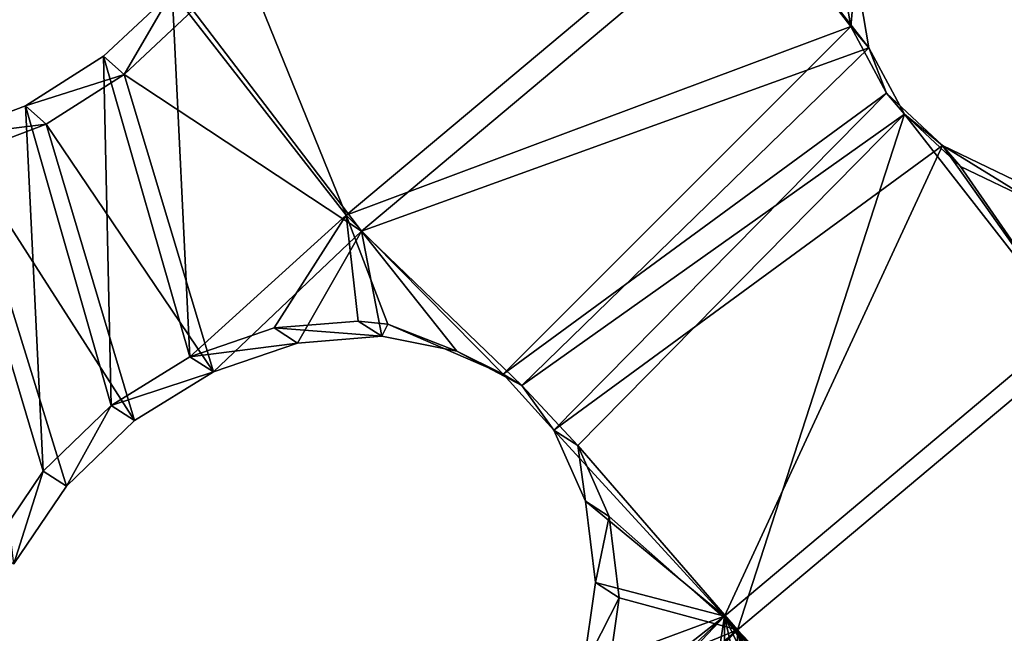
# Model space of a CAD drawing. Header units: millimetres. Extents: x 0 to 2133, y 0 to 2087.
# Tile 763 of 876: x 1930 to 1949, y 191 to 203. Entities that reach past the tile are written whole.
import ezdxf

# ---------------------------------------------------------------- set-up
doc = ezdxf.new("R2010")
doc.units = ezdxf.units.MM
doc.header["$LTSCALE"] = 25.4
doc.layers.get('0').update_dxf_attribs({"true_color": 0xff5454})

# ---------------------------------------------------------------- blocks, each defined once
blk = doc.blocks.new('COSMO-S-3382-4917.STL#2')
at = {"color": 250, "true_color": 0x282828}
mesh = blk.add_polyface(dxfattribs=at)
corners = [(1709.841, 208.672, 1539.288), (1710.486, 206.25, 1539.288), (1709.88, 193.269, 1539.288), (1711.624, 223.971, 1539.288), (1713.18, 228.005, 1539.288), (1715.203, 238.952, 1539.288), (1719.512, 248.991, 1539.288), (1720.53, 253.404, 1539.288), (1729.3, 268.606, 1539.288), (1727.528, 267.125, 1539.288), (1736.1, 279.922, 1539.288), (1742.261, 286.284, 1539.288), (1746.125, 291.615, 1539.288), (1758.024, 301.517, 1539.288), (1757.464, 302.04, 1539.288), (1769.955, 311.052, 1539.288), (1776.134, 313.868, 1539.288), (1783.424, 318.522, 1539.288), (1796.071, 322.98, 1539.288), (1797.683, 324.347, 1539.288), (1817.262, 328.591, 1539.288), (1812.531, 328.445, 1539.288), (1827.758, 330.758, 1539.288), (1839.095, 330.541, 1539.288), (1843.153, 331.254, 1539.288), (1860.945, 328.773, 1539.288), (1858.498, 329.925, 1539.288), (1873.578, 326.791, 1539.288), (1882.181, 323.337, 1539.288), (1888.182, 321.895, 1539.288), (1902.193, 314.391, 1539.288), (1902.104, 315.307, 1539.288), (1915.15, 307.118, 1539.288), (1920.405, 302.191, 1539.288), (1927.135, 297.443, 1539.288), (1936.294, 287.09, 1539.288), (1937.892, 286.419, 1539.288), (1949.402, 269.52, 1539.288), (1947.269, 274.2, 1539.288), (1955.136, 260.958, 1539.288), (1959.352, 249.987, 1539.288), (1961.381, 246.878, 1539.288), (1965.858, 229.054, 1539.288), (1965.917, 232.159, 1539.288), (1968.732, 207.323, 1539.288), (1968.68, 217.006, 1539.288), (1969.632, 201.633, 1539.288), (1968.758, 186.255, 1539.288), (1711.741, 177.98, 1539.288), (1711.508, 184.353, 1539.288), (1716.215, 162.944, 1539.288), (1715.397, 163.017, 1539.288), (1720.797, 148.592, 1539.288), (1724.472, 142.638, 1539.288), (1727.865, 134.907, 1539.288), (1736.043, 124.02, 1539.288), (1736.502, 122.154, 1539.288), (1750.594, 107.625, 1539.288), (1746.587, 110.512, 1539.288), (1757.978, 100.145, 1539.288), (1767.706, 93.925, 1539.288), (1767.283, 93.294, 1539.288), (1770.516, 91.197, 1539.288), (1786.887, 83.314, 1539.288), (1784.023, 83.796, 1539.288), (1798.311, 78.043, 1539.288), (1807.586, 76.097, 1539.288), (1813.179, 74.021, 1539.288), (1829.206, 72.482, 1539.288), (1828.419, 71.786, 1539.288), (1843.816, 71.369, 1539.288), (1851.127, 72.573, 1539.288), (1859.154, 72.776, 1539.288), (1872.717, 76.367, 1539.288), (1874.218, 75.987, 1539.288), (1893.355, 83.756, 1539.288), (1888.797, 80.957, 1539.288), (1902.685, 87.616, 1539.288), (1912.448, 94.526, 1539.288), (1915.688, 95.872, 1539.288), (1929.445, 108.368, 1539.288), (1927.624, 105.607, 1539.288), (1938.325, 116.686, 1539.288), (1943.859, 124.883, 1539.288), (1947.64, 128.953, 1539.288), (1955.275, 143.597, 1539.288), (1955.438, 142.235, 1539.288), (1963.364, 163.97, 1539.288), (1961.612, 156.346, 1539.288), (1966.073, 171.089, 1539.288), (1967.893, 185.418, 1539.288)]
mesh.append_faces([[corners[k] for k in face] for face in [(0, 1, 2), (1, 3, 4), (4, 5, 6), (6, 7, 8), (8, 10, 11), (11, 12, 13), (13, 15, 16), (16, 17, 18), (18, 19, 20), (20, 22, 23), (23, 24, 25), (25, 27, 28), (28, 29, 30), (30, 32, 33), (33, 34, 35), (35, 36, 37), (37, 39, 40), (40, 41, 42), (42, 43, 44), (48, 50, 51), (51, 50, 52), (52, 53, 54), (54, 55, 56), (56, 57, 58), (58, 57, 59), (59, 60, 61), (61, 60, 62), (62, 63, 64), (64, 63, 65), (65, 66, 67), (67, 68, 69), (69, 68, 70), (70, 71, 72), (72, 73, 74), (74, 75, 76), (76, 75, 77), (77, 78, 79), (79, 80, 81), (81, 80, 82), (82, 83, 84), (84, 85, 86), (86, 87, 88), (88, 87, 89), (89, 90, 47)]], dxfattribs={"vtx0": -1, "vtx1": -1, "color": 250})
mesh.append_faces([[corners[k] for k in face] for face in [(1, 0, 3), (4, 3, 5), (6, 5, 7), (8, 7, 9), (8, 9, 10), (11, 10, 12), (13, 12, 14), (13, 14, 15), (16, 15, 17), (18, 17, 19), (20, 19, 21), (20, 21, 22), (23, 22, 24), (25, 24, 26), (25, 26, 27), (28, 27, 29), (30, 29, 31), (30, 31, 32), (33, 32, 34), (35, 34, 36), (37, 36, 38), (37, 38, 39), (40, 39, 41), (42, 41, 43), (44, 43, 45), (44, 45, 46), (44, 46, 47), (1, 48, 2), (48, 1, 49), (48, 49, 50), (52, 50, 53), (54, 53, 55), (56, 55, 57), (59, 57, 60), (62, 60, 63), (65, 63, 66), (67, 66, 68), (70, 68, 71), (72, 71, 73), (74, 73, 75), (77, 75, 78), (79, 78, 80), (82, 80, 83), (84, 83, 85), (86, 85, 87), (89, 87, 90), (47, 90, 44)]], dxfattribs={"vtx0": -1, "vtx2": -1, "color": 250})
mesh = blk.add_polyface(dxfattribs=at)
corners = [(1735.545, 182.32, 1669.288), (1734.489, 198.294, 1669.288), (1734.03, 194.764, 1669.288), (1736.958, 178.45, 1669.288), (1738.52, 170.143, 1669.288), (1743.139, 159.432, 1669.288), (1742.915, 158.403, 1669.288), (1748.668, 147.265, 1669.288), (1752.806, 141.927, 1669.288), (1755.697, 136.885, 1669.288), (1765.612, 126.568, 1669.288), (1763.905, 127.41, 1669.288), (1773.176, 118.973, 1669.288), (1781.093, 113.91, 1669.288), (1780.749, 113.397, 1669.288), (1783.38, 111.69, 1669.288), (1798.69, 104.411, 1669.288), (1794.373, 105.666, 1669.288), (1806.002, 100.985, 1669.288), (1817.766, 98.414, 1669.288), (1818.103, 97.711, 1669.288), (1837.633, 96.135, 1669.288), (1830.506, 95.892, 1669.288), (1843.037, 95.552, 1669.288), (1857.572, 97.657, 1669.288), (1855.52, 96.697, 1669.288), (1867.781, 99.311, 1669.288), (1876.863, 102.925, 1669.288), (1879.646, 103.356, 1669.288), (1894.808, 111.749, 1669.288), (1890.949, 108.776, 1669.288), (1901.532, 115.495, 1669.288), (1910.759, 123.809, 1669.288), (1911.247, 123.418, 1669.288), (1924.139, 138.671, 1669.288), (1919.955, 132.435, 1669.288), (1927.537, 142.418, 1669.288), (1934.465, 155.795, 1669.288), (1933.884, 153.229, 1669.288), (1938.908, 164.713, 1669.288), (1941.363, 174.565, 1669.288), (1942.539, 176.712, 1669.288), (1944.585, 194.301, 1669.288), (1944.725, 189.056, 1669.288), (1944.661, 214.083, 1669.288), (1945.436, 201.571, 1669.288), (1735.449, 219.752, 1669.288), (1733.998, 207.3, 1669.288), (1735.82, 218.247, 1669.288), (1738.363, 231.944, 1669.288), (1740.903, 237.587, 1669.288), (1742.698, 243.706, 1669.288), (1749.554, 255.616, 1669.288), (1748.393, 254.874, 1669.288), (1755.37, 265.289, 1669.288), (1761.461, 271.682, 1669.288), (1763.529, 274.805, 1669.288), (1776.193, 285.204, 1669.288), (1772.757, 283.29, 1669.288), (1782.924, 290.624, 1669.288), (1793.219, 295.693, 1669.288), (1793.886, 296.705, 1669.288), (1811.921, 302.771, 1669.288), (1805.491, 301.445, 1669.288), (1817.575, 304.781, 1669.288), (1831.625, 306.182, 1669.288), (1829.968, 306.663, 1669.288), (1842.498, 307.066, 1669.288), (1851.619, 305.802, 1669.288), (1854.987, 305.985, 1669.288), (1871.179, 301.645, 1669.288), (1867.26, 303.434, 1669.288), (1879.146, 299.45, 1669.288), (1889.599, 293.861, 1669.288), (1890.477, 294.088, 1669.288), (1906.213, 282.732, 1669.288), (1901.094, 287.423, 1669.288), (1910.849, 279.549, 1669.288), (1920.421, 268.66, 1669.288), (1919.603, 270.577, 1669.288), (1927.235, 260.632, 1669.288), (1931.708, 252.154, 1669.288), (1933.638, 249.854, 1669.288), (1939.668, 233.809, 1669.288), (1938.72, 238.395, 1669.288), (1942.412, 226.415, 1669.288), (1944.013, 214.29, 1669.288)]
mesh.append_faces([[corners[k] for k in face] for face in [(44, 43, 45), (2, 46, 47)]], dxfattribs={"vtx0": -1, "color": 250})
mesh.append_faces([[corners[k] for k in face] for face in [(0, 1, 2), (1, 0, 3), (3, 4, 5), (5, 7, 8), (8, 9, 10), (10, 12, 13), (13, 15, 16), (16, 18, 19), (19, 20, 21), (21, 23, 24), (24, 26, 27), (27, 28, 29), (29, 31, 32), (32, 33, 34), (34, 36, 37), (37, 39, 40), (40, 41, 42), (46, 48, 49), (49, 50, 51), (51, 52, 53), (53, 52, 54), (54, 55, 56), (56, 57, 58), (58, 57, 59), (59, 60, 61), (61, 62, 63), (63, 62, 64), (64, 65, 66), (66, 65, 67), (67, 68, 69), (69, 70, 71), (71, 70, 72), (72, 73, 74), (74, 75, 76), (76, 75, 77), (77, 78, 79), (79, 78, 80), (80, 81, 82), (82, 83, 84), (84, 83, 85), (85, 86, 44)]], dxfattribs={"vtx0": -1, "vtx1": -1, "color": 250})
mesh.append_faces([[corners[k] for k in face] for face in [(42, 43, 44), (46, 2, 1)]], dxfattribs={"vtx0": -1, "vtx1": -1, "vtx2": -1, "color": 250})
mesh.append_faces([[corners[k] for k in face] for face in [(3, 0, 4), (5, 4, 6), (5, 6, 7), (8, 7, 9), (10, 9, 11), (10, 11, 12), (13, 12, 14), (13, 14, 15), (16, 15, 17), (16, 17, 18), (19, 18, 20), (21, 20, 22), (21, 22, 23), (24, 23, 25), (24, 25, 26), (27, 26, 28), (29, 28, 30), (29, 30, 31), (32, 31, 33), (34, 33, 35), (34, 35, 36), (37, 36, 38), (37, 38, 39), (40, 39, 41), (42, 41, 43), (46, 1, 48), (49, 48, 50), (51, 50, 52), (54, 52, 55), (56, 55, 57), (59, 57, 60), (61, 60, 62), (64, 62, 65), (67, 65, 68), (69, 68, 70), (72, 70, 73), (74, 73, 75), (77, 75, 78), (80, 78, 81), (82, 81, 83), (85, 83, 86), (44, 86, 42)]], dxfattribs={"vtx0": -1, "vtx2": -1, "color": 250})
mesh = blk.add_polyface(dxfattribs=at)
corners = [(1734.165, 205.552, 1666.919), (1735.133, 201.301, 1666.919), (1734.849, 188.578, 1666.919), (1736.212, 222.415, 1666.919), (1735.839, 213.433, 1666.919), (1737.949, 225.401, 1666.919), (1740.938, 238.731, 1666.919), (1741.435, 237.042, 1666.919), (1748.221, 254.078, 1666.919), (1746.248, 248.201, 1666.919), (1752.324, 258.725, 1666.919), (1757.87, 268.058, 1666.919), (1759.581, 268.472, 1666.919), (1769.638, 280.309, 1666.919), (1767.92, 277.312, 1666.919), (1777.229, 285.123, 1666.919), (1783.218, 290.514, 1666.919), (1787.382, 291.801, 1666.919), (1798.259, 298.408, 1666.919), (1798.242, 297.255, 1666.919), (1809.661, 301.411, 1666.919), (1814.372, 303.787, 1666.919), (1821.486, 304.213, 1666.919), (1831.139, 306.512, 1666.919), (1833.556, 305.624, 1666.919), (1839.632, 306.854, 1666.919), (1839.632, 305.801, 1666.919), (1848.125, 306.512, 1666.919), (1845.708, 305.624, 1666.919), (1857.778, 304.213, 1666.919), (1864.892, 303.787, 1666.919), (1869.603, 301.411, 1666.919), (1881.005, 298.408, 1666.919), (1881.022, 297.255, 1666.919), (1896.046, 290.514, 1666.919), (1891.882, 291.801, 1666.919), (1902.035, 285.123, 1666.919), (1909.627, 280.309, 1666.919), (1911.344, 277.312, 1666.919), (1921.394, 268.058, 1666.919), (1919.683, 268.472, 1666.919), (1926.94, 258.725, 1666.919), (1931.043, 254.078, 1666.919), (1933.016, 248.201, 1666.919), (1938.326, 238.731, 1666.919), (1937.829, 237.042, 1666.919), (1941.315, 225.401, 1666.919), (1943.052, 222.415, 1666.919), (1943.425, 213.433, 1666.919), (1945.099, 205.552, 1666.919), (1944.131, 201.301, 1666.919), (1944.415, 188.578, 1666.919), (1735.839, 189.17, 1666.919), (1738.247, 171.935, 1666.919), (1737.949, 177.202, 1666.919), (1741.435, 165.561, 1666.919), (1744.27, 156.052, 1666.919), (1746.248, 154.402, 1666.919), (1752.764, 141.341, 1666.919), (1752.324, 143.878, 1666.919), (1759.581, 134.131, 1666.919), (1763.507, 128.182, 1666.919), (1767.92, 125.291, 1666.919), (1776.222, 116.918, 1666.919), (1777.229, 117.48, 1666.919), (1790.579, 107.839, 1666.919), (1787.382, 110.802, 1666.919), (1798.242, 105.348, 1666.919), (1806.207, 101.181, 1666.919), (1809.661, 101.192, 1666.919), (1822.7, 97.115, 1666.919), (1821.486, 98.39, 1666.919), (1833.556, 96.979, 1666.919), (1839.632, 95.749, 1666.919), (1845.708, 96.979, 1666.919), (1856.564, 97.115, 1666.919), (1857.778, 98.39, 1666.919), (1873.057, 101.181, 1666.919), (1869.603, 101.192, 1666.919), (1881.022, 105.348, 1666.919), (1888.685, 107.839, 1666.919), (1891.882, 110.802, 1666.919), (1903.042, 116.918, 1666.919), (1902.035, 117.48, 1666.919), (1911.344, 125.291, 1666.919), (1915.757, 128.182, 1666.919), (1919.683, 134.131, 1666.919), (1926.5, 141.341, 1666.919), (1926.94, 143.878, 1666.919), (1934.994, 156.052, 1666.919), (1933.016, 154.402, 1666.919), (1937.829, 165.561, 1666.919), (1941.017, 171.935, 1666.919), (1941.315, 177.202, 1666.919), (1943.425, 189.17, 1666.919)]
mesh.append_faces([[corners[k] for k in face] for face in [(0, 1, 2), (1, 3, 4), (4, 3, 5), (5, 6, 7), (7, 8, 9), (9, 8, 10), (10, 11, 12), (12, 13, 14), (14, 13, 15), (15, 16, 17), (17, 18, 19), (19, 18, 20), (20, 21, 22), (22, 23, 24), (24, 25, 26), (26, 27, 28), (28, 27, 29), (29, 30, 31), (31, 32, 33), (33, 34, 35), (35, 34, 36), (36, 37, 38), (38, 39, 40), (40, 39, 41), (41, 42, 43), (43, 44, 45), (45, 44, 46), (46, 47, 48), (48, 49, 50), (2, 52, 53), (52, 2, 1), (53, 55, 56), (56, 57, 58), (58, 60, 61), (61, 62, 63), (63, 64, 65), (65, 67, 68), (68, 69, 70), (70, 72, 73), (73, 74, 75), (75, 76, 77), (77, 79, 80), (80, 81, 82), (82, 84, 85), (85, 86, 87), (87, 88, 89), (89, 91, 92), (92, 93, 51)]], dxfattribs={"vtx0": -1, "vtx1": -1, "color": 250})
mesh.append_faces([[corners[k] for k in face] for face in [(1, 0, 3), (5, 3, 6), (7, 6, 8), (10, 8, 11), (12, 11, 13), (15, 13, 16), (17, 16, 18), (20, 18, 21), (22, 21, 23), (24, 23, 25), (26, 25, 27), (29, 27, 30), (31, 30, 32), (33, 32, 34), (36, 34, 37), (38, 37, 39), (41, 39, 42), (43, 42, 44), (46, 44, 47), (48, 47, 49), (50, 49, 51), (53, 52, 54), (53, 54, 55), (56, 55, 57), (58, 57, 59), (58, 59, 60), (61, 60, 62), (63, 62, 64), (65, 64, 66), (65, 66, 67), (68, 67, 69), (70, 69, 71), (70, 71, 72), (73, 72, 74), (75, 74, 76), (77, 76, 78), (77, 78, 79), (80, 79, 81), (82, 81, 83), (82, 83, 84), (85, 84, 86), (87, 86, 88), (89, 88, 90), (89, 90, 91), (92, 91, 93), (51, 93, 94), (51, 94, 50)]], dxfattribs={"vtx0": -1, "vtx2": -1, "color": 250})
mesh = blk.add_polyface(dxfattribs=at)
corners = [(1788.163, 270.436, 1686.352), (1778.144, 269.758, 1681.291), (1780.485, 263.994, 1686.352)]
mesh.append_faces([[corners[k] for k in face] for face in [(0, 1, 2)]], dxfattribs={"color": 250})
mesh = blk.add_polyface(dxfattribs=at)
corners = [(1790.29, 267.661, 1689.124), (1788.163, 270.436, 1686.352), (1780.485, 263.994, 1686.352)]
mesh.append_faces([[corners[k] for k in face] for face in [(0, 1, 2)]], dxfattribs={"color": 250})
mesh = blk.add_polyface(dxfattribs=at)
corners = [(1790.29, 267.661, 1689.124), (1790.035, 269.142, 1688.081), (1788.163, 270.436, 1686.352)]
mesh.append_faces([[corners[k] for k in face] for face in [(0, 1, 2)]], dxfattribs={"color": 250})
mesh = blk.add_polyface(dxfattribs=at)
corners = [(1788.417, 270.095, 1685.666), (1780.777, 263.684, 1685.666), (1777.501, 267.979, 1681.011)]
mesh.append_faces([[corners[k] for k in face] for face in [(0, 1, 2)]], dxfattribs={"color": 250})
mesh = blk.add_polyface(dxfattribs=at)
corners = [(1790.645, 267.25, 1688.531), (1780.777, 263.684, 1685.666), (1788.417, 270.095, 1685.666)]
mesh.append_faces([[corners[k] for k in face] for face in [(0, 1, 2)]], dxfattribs={"color": 250})
mesh = blk.add_polyface(dxfattribs=at)
corners = [(1790.645, 267.25, 1688.531), (1788.417, 270.095, 1685.666), (1790.389, 268.734, 1687.486)]
mesh.append_faces([[corners[k] for k in face] for face in [(0, 1, 2)]], dxfattribs={"color": 250})
mesh = blk.add_polyface(dxfattribs=at)
corners = [(1780.485, 263.994, 1686.352), (1778.144, 269.758, 1681.291), (1777.098, 268.337, 1681.605)]
mesh.append_faces([[corners[k] for k in face] for face in [(0, 1, 2)]], dxfattribs={"color": 250})
mesh = blk.add_polyface(dxfattribs=at)
corners = [(1790.389, 268.734, 1687.486), (1790.29, 267.661, 1689.124), (1790.645, 267.25, 1688.531), (1790.035, 269.142, 1688.081)]
mesh.append_faces([[corners[k] for k in face] for face in [(0, 1, 2), (1, 0, 3)]], dxfattribs={"vtx0": -1, "color": 250})
mesh = blk.add_polyface(dxfattribs=at)
corners = [(1777.444, 261.245, 1686.2), (1777.098, 268.337, 1681.605), (1775.763, 267.087, 1681.591)]
mesh.append_faces([[corners[k] for k in face] for face in [(0, 1, 2)]], dxfattribs={"color": 250})
mesh = blk.add_polyface(dxfattribs=at)
corners = [(1777.098, 268.337, 1681.605), (1776.167, 266.73, 1680.999), (1775.763, 267.087, 1681.591), (1777.501, 267.979, 1681.011)]
mesh.append_faces([[corners[k] for k in face] for face in [(0, 1, 2), (1, 0, 3)]], dxfattribs={"vtx0": -1, "color": 250})
mesh = blk.add_polyface(dxfattribs=at)
corners = [(1780.485, 263.994, 1686.352), (1777.098, 268.337, 1681.605), (1777.444, 261.245, 1686.2)]
mesh.append_faces([[corners[k] for k in face] for face in [(0, 1, 2)]], dxfattribs={"color": 250})
mesh = blk.add_polyface(dxfattribs=at)
corners = [(1780.777, 263.684, 1685.666), (1776.167, 266.73, 1680.999), (1777.501, 267.979, 1681.011)]
mesh.append_faces([[corners[k] for k in face] for face in [(0, 1, 2)]], dxfattribs={"color": 250})
mesh = blk.add_polyface(dxfattribs=at)
corners = [(1790.29, 267.661, 1689.124), (1780.485, 263.994, 1686.352), (1783.532, 260.907, 1689.762)]
mesh.append_faces([[corners[k] for k in face] for face in [(0, 1, 2)]], dxfattribs={"color": 250})
mesh = blk.add_polyface(dxfattribs=at)
corners = [(1790.984, 266.367, 1690.222), (1790.29, 267.661, 1689.124), (1783.532, 260.907, 1689.762)]
mesh.append_faces([[corners[k] for k in face] for face in [(0, 1, 2)]], dxfattribs={"color": 250})
mesh = blk.add_polyface(dxfattribs=at)
corners = [(1790.645, 267.25, 1688.531), (1790.984, 266.367, 1690.222), (1791.339, 265.958, 1689.626), (1790.29, 267.661, 1689.124)]
mesh.append_faces([[corners[k] for k in face] for face in [(0, 1, 2), (1, 0, 3)]], dxfattribs={"vtx0": -1, "color": 250})
mesh = blk.add_polyface(dxfattribs=at)
corners = [(1790.645, 267.25, 1688.531), (1783.894, 260.687, 1689.068), (1780.777, 263.684, 1685.666)]
mesh.append_faces([[corners[k] for k in face] for face in [(0, 1, 2)]], dxfattribs={"color": 250})
mesh = blk.add_polyface(dxfattribs=at)
corners = [(1791.339, 265.958, 1689.626), (1783.894, 260.687, 1689.068), (1790.645, 267.25, 1688.531)]
mesh.append_faces([[corners[k] for k in face] for face in [(0, 1, 2)]], dxfattribs={"color": 250})
mesh = blk.add_polyface(dxfattribs=at)
corners = [(1775.913, 260.297, 1685.818), (1775.763, 267.087, 1681.591), (1774.247, 266.123, 1681.241)]
mesh.append_faces([[corners[k] for k in face] for face in [(0, 1, 2)]], dxfattribs={"color": 250})
mesh = blk.add_polyface(dxfattribs=at)
corners = [(1774.247, 266.123, 1681.241), (1776.167, 266.73, 1680.999), (1774.65, 265.766, 1680.649), (1775.763, 267.087, 1681.591)]
mesh.append_faces([[corners[k] for k in face] for face in [(0, 1, 2), (1, 0, 3)]], dxfattribs={"vtx0": -1, "color": 250})
mesh = blk.add_polyface(dxfattribs=at)
corners = [(1777.444, 261.245, 1686.2), (1775.763, 267.087, 1681.591), (1775.913, 260.297, 1685.818)]
mesh.append_faces([[corners[k] for k in face] for face in [(0, 1, 2)]], dxfattribs={"color": 250})
mesh = blk.add_polyface(dxfattribs=at)
corners = [(1777.901, 260.952, 1685.602), (1774.65, 265.766, 1680.649), (1776.167, 266.73, 1680.999)]
mesh.append_faces([[corners[k] for k in face] for face in [(0, 1, 2)]], dxfattribs={"color": 250})
mesh = blk.add_polyface(dxfattribs=at)
corners = [(1780.777, 263.684, 1685.666), (1777.901, 260.952, 1685.602), (1776.167, 266.73, 1680.999)]
mesh.append_faces([[corners[k] for k in face] for face in [(0, 1, 2)]], dxfattribs={"color": 250})
mesh = blk.add_polyface(dxfattribs=at)
corners = [(1790.984, 266.367, 1690.222), (1783.532, 260.907, 1689.762), (1784.52, 259.819, 1690.855)]
mesh.append_faces([[corners[k] for k in face] for face in [(0, 1, 2)]], dxfattribs={"color": 250})
mesh = blk.add_polyface(dxfattribs=at)
corners = [(1792.072, 265.347, 1691.3), (1790.984, 266.367, 1690.222), (1784.52, 259.819, 1690.855)]
mesh.append_faces([[corners[k] for k in face] for face in [(0, 1, 2)]], dxfattribs={"color": 250})
mesh = blk.add_polyface(dxfattribs=at)
corners = [(1791.339, 265.958, 1689.626), (1792.072, 265.347, 1691.3), (1792.426, 264.938, 1690.703), (1790.984, 266.367, 1690.222)]
mesh.append_faces([[corners[k] for k in face] for face in [(0, 1, 2), (1, 0, 3)]], dxfattribs={"vtx0": -1, "color": 250})
mesh = blk.add_polyface(dxfattribs=at)
corners = [(1774.589, 259.021, 1685.716), (1774.247, 266.123, 1681.241), (1772.656, 265.515, 1680.579)]
mesh.append_faces([[corners[k] for k in face] for face in [(0, 1, 2)]], dxfattribs={"color": 250})
mesh = blk.add_polyface(dxfattribs=at)
corners = [(1772.656, 265.515, 1680.579), (1774.65, 265.766, 1680.649), (1773.058, 265.158, 1679.986), (1774.247, 266.123, 1681.241)]
mesh.append_faces([[corners[k] for k in face] for face in [(0, 1, 2), (1, 0, 3)]], dxfattribs={"vtx0": -1, "color": 250})
mesh = blk.add_polyface(dxfattribs=at)
corners = [(1775.913, 260.297, 1685.818), (1774.247, 266.123, 1681.241), (1774.589, 259.021, 1685.716)]
mesh.append_faces([[corners[k] for k in face] for face in [(0, 1, 2)]], dxfattribs={"color": 250})
mesh = blk.add_polyface(dxfattribs=at)
corners = [(1791.339, 265.958, 1689.626), (1784.983, 259.519, 1690.255), (1783.894, 260.687, 1689.068)]
mesh.append_faces([[corners[k] for k in face] for face in [(0, 1, 2)]], dxfattribs={"color": 250})
mesh = blk.add_polyface(dxfattribs=at)
corners = [(1791.339, 265.958, 1689.626), (1788.089, 255.934, 1693.573), (1784.983, 259.519, 1690.255)]
mesh.append_faces([[corners[k] for k in face] for face in [(0, 1, 2)]], dxfattribs={"color": 250})
mesh = blk.add_polyface(dxfattribs=at)
corners = [(1794.78, 261.549, 1693.573), (1788.089, 255.934, 1693.573), (1791.339, 265.958, 1689.626)]
mesh.append_faces([[corners[k] for k in face] for face in [(0, 1, 2)]], dxfattribs={"color": 250})
mesh = blk.add_polyface(dxfattribs=at)
corners = [(1794.78, 261.549, 1693.573), (1791.339, 265.958, 1689.626), (1792.426, 264.938, 1690.703)]
mesh.append_faces([[corners[k] for k in face] for face in [(0, 1, 2)]], dxfattribs={"color": 250})
mesh = blk.add_polyface(dxfattribs=at)
corners = [(1776.37, 260.005, 1685.222), (1773.058, 265.158, 1679.986), (1774.65, 265.766, 1680.649)]
mesh.append_faces([[corners[k] for k in face] for face in [(0, 1, 2)]], dxfattribs={"color": 250})
mesh = blk.add_polyface(dxfattribs=at)
corners = [(1777.901, 260.952, 1685.602), (1776.37, 260.005, 1685.222), (1774.65, 265.766, 1680.649)]
mesh.append_faces([[corners[k] for k in face] for face in [(0, 1, 2)]], dxfattribs={"color": 250})
mesh = blk.add_polyface(dxfattribs=at)
corners = [(1774.589, 259.021, 1685.716), (1772.656, 265.515, 1680.579), (1773.569, 257.508, 1685.9)]
mesh.append_faces([[corners[k] for k in face] for face in [(0, 1, 2)]], dxfattribs={"color": 250})
mesh = blk.add_polyface(dxfattribs=at)
corners = [(1792.072, 265.347, 1691.3), (1784.52, 259.819, 1690.855), (1787.836, 256.202, 1694.288)]
mesh.append_faces([[corners[k] for k in face] for face in [(0, 1, 2)]], dxfattribs={"color": 250})
mesh = blk.add_polyface(dxfattribs=at)
corners = [(1794.559, 261.844, 1694.288), (1792.072, 265.347, 1691.3), (1787.836, 256.202, 1694.288)]
mesh.append_faces([[corners[k] for k in face] for face in [(0, 1, 2)]], dxfattribs={"color": 250})
mesh = blk.add_polyface(dxfattribs=at)
corners = [(1794.559, 261.844, 1694.288), (1793.475, 264.674, 1692.283), (1792.072, 265.347, 1691.3)]
mesh.append_faces([[corners[k] for k in face] for face in [(0, 1, 2)]], dxfattribs={"color": 250})
mesh = blk.add_polyface(dxfattribs=at)
corners = [(1792.072, 265.347, 1691.3), (1793.83, 264.264, 1691.685), (1792.426, 264.938, 1690.703), (1793.475, 264.674, 1692.283)]
mesh.append_faces([[corners[k] for k in face] for face in [(0, 1, 2), (1, 0, 3)]], dxfattribs={"vtx0": -1, "color": 250})
mesh = blk.add_polyface(dxfattribs=at)
corners = [(1776.37, 260.005, 1685.222), (1775.045, 258.728, 1685.12), (1773.058, 265.158, 1679.986)]
mesh.append_faces([[corners[k] for k in face] for face in [(0, 1, 2)]], dxfattribs={"color": 250})
mesh = blk.add_polyface(dxfattribs=at)
corners = [(1775.045, 258.728, 1685.12), (1774.024, 257.216, 1685.305), (1773.058, 265.158, 1679.986)]
mesh.append_faces([[corners[k] for k in face] for face in [(0, 1, 2)]], dxfattribs={"color": 250})
mesh = blk.add_polyface(dxfattribs=at)
corners = [(1794.78, 261.549, 1693.573), (1792.426, 264.938, 1690.703), (1793.83, 264.264, 1691.685)]
mesh.append_faces([[corners[k] for k in face] for face in [(0, 1, 2)]], dxfattribs={"color": 250})
mesh = blk.add_polyface(dxfattribs=at)
corners = [(1780.485, 263.994, 1686.352), (1777.444, 261.245, 1686.2), (1779.082, 261.804, 1686.835)]
mesh.append_faces([[corners[k] for k in face] for face in [(0, 1, 2)]], dxfattribs={"color": 250})
mesh = blk.add_polyface(dxfattribs=at)
corners = [(1780.717, 261.936, 1687.681), (1780.485, 263.994, 1686.352), (1779.082, 261.804, 1686.835)]
mesh.append_faces([[corners[k] for k in face] for face in [(0, 1, 2)]], dxfattribs={"color": 250})
mesh = blk.add_polyface(dxfattribs=at)
corners = [(1781.292, 261.874, 1688.032), (1780.485, 263.994, 1686.352), (1780.717, 261.936, 1687.681)]
mesh.append_faces([[corners[k] for k in face] for face in [(0, 1, 2)]], dxfattribs={"color": 250})
mesh = blk.add_polyface(dxfattribs=at)
corners = [(1783.532, 260.907, 1689.762), (1780.485, 263.994, 1686.352), (1781.292, 261.874, 1688.032)]
mesh.append_faces([[corners[k] for k in face] for face in [(0, 1, 2)]], dxfattribs={"color": 250})
mesh = blk.add_polyface(dxfattribs=at)
corners = [(1780.777, 263.684, 1685.666), (1779.539, 261.51, 1686.236), (1777.901, 260.952, 1685.602)]
mesh.append_faces([[corners[k] for k in face] for face in [(0, 1, 2)]], dxfattribs={"color": 250})
mesh = blk.add_polyface(dxfattribs=at)
corners = [(1781.176, 261.641, 1687.081), (1779.539, 261.51, 1686.236), (1780.777, 263.684, 1685.666)]
mesh.append_faces([[corners[k] for k in face] for face in [(0, 1, 2)]], dxfattribs={"color": 250})
mesh = blk.add_polyface(dxfattribs=at)
corners = [(1783.894, 260.687, 1689.068), (1782.635, 261.355, 1688.035), (1780.777, 263.684, 1685.666)]
mesh.append_faces([[corners[k] for k in face] for face in [(0, 1, 2)]], dxfattribs={"color": 250})
mesh = blk.add_polyface(dxfattribs=at)
corners = [(1782.635, 261.355, 1688.035), (1781.176, 261.641, 1687.081), (1780.777, 263.684, 1685.666)]
mesh.append_faces([[corners[k] for k in face] for face in [(0, 1, 2)]], dxfattribs={"color": 250})
mesh = blk.add_polyface(dxfattribs=at)
corners = [(1781.176, 261.641, 1687.081), (1779.082, 261.804, 1686.835), (1779.539, 261.51, 1686.236), (1780.717, 261.936, 1687.681)]
mesh.append_faces([[corners[k] for k in face] for face in [(0, 1, 2), (1, 0, 3)]], dxfattribs={"vtx0": -1, "color": 250})
mesh = blk.add_polyface(dxfattribs=at)
corners = [(1781.292, 261.874, 1688.032), (1780.717, 261.936, 1687.681), (1781.176, 261.641, 1687.081)]
mesh.append_faces([[corners[k] for k in face] for face in [(0, 1, 2)]], dxfattribs={"color": 250})
mesh = blk.add_polyface(dxfattribs=at)
corners = [(1782.635, 261.355, 1688.035), (1781.292, 261.874, 1688.032), (1781.176, 261.641, 1687.081)]
mesh.append_faces([[corners[k] for k in face] for face in [(0, 1, 2)]], dxfattribs={"color": 250})
mesh = blk.add_polyface(dxfattribs=at)
corners = [(1783.532, 260.907, 1689.762), (1781.292, 261.874, 1688.032), (1782.635, 261.355, 1688.035)]
mesh.append_faces([[corners[k] for k in face] for face in [(0, 1, 2)]], dxfattribs={"color": 250})
mesh = blk.add_polyface(dxfattribs=at)
corners = [(1779.539, 261.51, 1686.236), (1777.444, 261.245, 1686.2), (1777.901, 260.952, 1685.602), (1779.082, 261.804, 1686.835)]
mesh.append_faces([[corners[k] for k in face] for face in [(0, 1, 2), (1, 0, 3)]], dxfattribs={"vtx0": -1, "color": 250})
mesh = blk.add_polyface(dxfattribs=at)
corners = [(1795.684, 247.883, 1701.138), (1794.559, 261.844, 1694.288), (1787.836, 256.202, 1694.288), (1801.389, 252.67, 1701.138)]
mesh.append_faces([[corners[k] for k in face] for face in [(0, 1, 2), (1, 0, 3)]], dxfattribs={"vtx0": -1, "color": 250})
mesh = blk.add_polyface(dxfattribs=at)
corners = [(1794.78, 261.549, 1693.573), (1795.897, 247.658, 1700.396), (1788.089, 255.934, 1693.573), (1801.575, 252.421, 1700.396)]
mesh.append_faces([[corners[k] for k in face] for face in [(0, 1, 2), (1, 0, 3)]], dxfattribs={"vtx0": -1, "color": 250})
mesh = blk.add_polyface(dxfattribs=at)
corners = [(1783.532, 260.907, 1689.762), (1782.635, 261.355, 1688.035), (1783.894, 260.687, 1689.068)]
mesh.append_faces([[corners[k] for k in face] for face in [(0, 1, 2)]], dxfattribs={"color": 250})
mesh = blk.add_polyface(dxfattribs=at)
corners = [(1777.901, 260.952, 1685.602), (1775.913, 260.297, 1685.818), (1776.37, 260.005, 1685.222), (1777.444, 261.245, 1686.2)]
mesh.append_faces([[corners[k] for k in face] for face in [(0, 1, 2), (1, 0, 3)]], dxfattribs={"vtx0": -1, "color": 250})
mesh = blk.add_polyface(dxfattribs=at)
corners = [(1784.52, 259.819, 1690.855), (1783.532, 260.907, 1689.762), (1783.894, 260.687, 1689.068)]
mesh.append_faces([[corners[k] for k in face] for face in [(0, 1, 2)]], dxfattribs={"color": 250})
mesh = blk.add_polyface(dxfattribs=at)
corners = [(1784.52, 259.819, 1690.855), (1783.894, 260.687, 1689.068), (1784.983, 259.519, 1690.255)]
mesh.append_faces([[corners[k] for k in face] for face in [(0, 1, 2)]], dxfattribs={"color": 250})
mesh = blk.add_polyface(dxfattribs=at)
corners = [(1775.045, 258.728, 1685.12), (1775.913, 260.297, 1685.818), (1774.589, 259.021, 1685.716), (1776.37, 260.005, 1685.222)]
mesh.append_faces([[corners[k] for k in face] for face in [(0, 1, 2), (1, 0, 3)]], dxfattribs={"vtx0": -1, "color": 250})
mesh = blk.add_polyface(dxfattribs=at)
corners = [(1787.836, 256.202, 1694.288), (1784.52, 259.819, 1690.855), (1785.133, 258.436, 1691.886)]
mesh.append_faces([[corners[k] for k in face] for face in [(0, 1, 2)]], dxfattribs={"color": 250})
mesh = blk.add_polyface(dxfattribs=at)
corners = [(1785.133, 258.436, 1691.886), (1784.983, 259.519, 1690.255), (1785.594, 258.14, 1691.283), (1784.52, 259.819, 1690.855)]
mesh.append_faces([[corners[k] for k in face] for face in [(0, 1, 2), (1, 0, 3)]], dxfattribs={"vtx0": -1, "color": 250})
mesh = blk.add_polyface(dxfattribs=at)
corners = [(1788.089, 255.934, 1693.573), (1785.594, 258.14, 1691.283), (1784.983, 259.519, 1690.255)]
mesh.append_faces([[corners[k] for k in face] for face in [(0, 1, 2)]], dxfattribs={"color": 250})
mesh = blk.add_polyface(dxfattribs=at)
corners = [(1774.024, 257.216, 1685.305), (1774.589, 259.021, 1685.716), (1773.569, 257.508, 1685.9), (1775.045, 258.728, 1685.12)]
mesh.append_faces([[corners[k] for k in face] for face in [(0, 1, 2), (1, 0, 3)]], dxfattribs={"vtx0": -1, "color": 250})
mesh = blk.add_polyface(dxfattribs=at)
corners = [(1787.836, 256.202, 1694.288), (1785.133, 258.436, 1691.886), (1785.328, 256.855, 1692.783)]
mesh.append_faces([[corners[k] for k in face] for face in [(0, 1, 2)]], dxfattribs={"color": 250})
mesh = blk.add_polyface(dxfattribs=at)
corners = [(1785.328, 256.855, 1692.783), (1785.594, 258.14, 1691.283), (1785.789, 256.561, 1692.179), (1785.133, 258.436, 1691.886)]
mesh.append_faces([[corners[k] for k in face] for face in [(0, 1, 2), (1, 0, 3)]], dxfattribs={"vtx0": -1, "color": 250})
mesh = blk.add_polyface(dxfattribs=at)
corners = [(1788.089, 255.934, 1693.573), (1785.789, 256.561, 1692.179), (1785.594, 258.14, 1691.283)]
mesh.append_faces([[corners[k] for k in face] for face in [(0, 1, 2)]], dxfattribs={"color": 250})
mesh = blk.add_polyface(dxfattribs=at)
corners = [(1787.836, 256.202, 1694.288), (1785.328, 256.855, 1692.783), (1785.092, 255.184, 1693.485)]
mesh.append_faces([[corners[k] for k in face] for face in [(0, 1, 2)]], dxfattribs={"color": 250})
mesh = blk.add_polyface(dxfattribs=at)
corners = [(1785.092, 255.184, 1693.485), (1785.789, 256.561, 1692.179), (1785.552, 254.888, 1692.882), (1785.328, 256.855, 1692.783)]
mesh.append_faces([[corners[k] for k in face] for face in [(0, 1, 2), (1, 0, 3)]], dxfattribs={"vtx0": -1, "color": 250})
mesh = blk.add_polyface(dxfattribs=at)
corners = [(1788.089, 255.934, 1693.573), (1785.552, 254.888, 1692.882), (1785.789, 256.561, 1692.179)]
mesh.append_faces([[corners[k] for k in face] for face in [(0, 1, 2)]], dxfattribs={"color": 250})
mesh = blk.add_polyface(dxfattribs=at)
corners = [(1787.836, 256.202, 1694.288), (1781.812, 249.818, 1694.288), (1786.41, 246.989, 1697.674)]
mesh.append_faces([[corners[k] for k in face] for face in [(0, 1, 2)]], dxfattribs={"color": 250})
mesh = blk.add_polyface(dxfattribs=at)
corners = [(1787.836, 256.202, 1694.288), (1783.418, 252.024, 1694.13), (1781.812, 249.818, 1694.288)]
mesh.append_faces([[corners[k] for k in face] for face in [(0, 1, 2)]], dxfattribs={"color": 250})
mesh = blk.add_polyface(dxfattribs=at)
corners = [(1787.836, 256.202, 1694.288), (1784.44, 253.535, 1693.945), (1783.418, 252.024, 1694.13)]
mesh.append_faces([[corners[k] for k in face] for face in [(0, 1, 2)]], dxfattribs={"color": 250})
mesh = blk.add_polyface(dxfattribs=at)
corners = [(1787.836, 256.202, 1694.288), (1785.092, 255.184, 1693.485), (1784.44, 253.535, 1693.945)]
mesh.append_faces([[corners[k] for k in face] for face in [(0, 1, 2)]], dxfattribs={"color": 250})
mesh = blk.add_polyface(dxfattribs=at)
corners = [(1787.853, 248.095, 1697.885), (1787.836, 256.202, 1694.288), (1786.41, 246.989, 1697.674)]
mesh.append_faces([[corners[k] for k in face] for face in [(0, 1, 2)]], dxfattribs={"color": 250})
mesh = blk.add_polyface(dxfattribs=at)
corners = [(1791.202, 249.088, 1698.916), (1787.836, 256.202, 1694.288), (1789.491, 248.811, 1698.31)]
mesh.append_faces([[corners[k] for k in face] for face in [(0, 1, 2)]], dxfattribs={"color": 250})
mesh = blk.add_polyface(dxfattribs=at)
corners = [(1792.881, 248.909, 1699.666), (1787.836, 256.202, 1694.288), (1791.202, 249.088, 1698.916)]
mesh.append_faces([[corners[k] for k in face] for face in [(0, 1, 2)]], dxfattribs={"color": 250})
mesh = blk.add_polyface(dxfattribs=at)
corners = [(1794.409, 248.285, 1700.505), (1787.836, 256.202, 1694.288), (1792.881, 248.909, 1699.666)]
mesh.append_faces([[corners[k] for k in face] for face in [(0, 1, 2)]], dxfattribs={"color": 250})
mesh = blk.add_polyface(dxfattribs=at)
corners = [(1795.684, 247.883, 1701.138), (1787.836, 256.202, 1694.288), (1794.409, 248.285, 1700.505)]
mesh.append_faces([[corners[k] for k in face] for face in [(0, 1, 2)]], dxfattribs={"color": 250})
mesh = blk.add_polyface(dxfattribs=at)
corners = [(1789.491, 248.811, 1698.31), (1787.836, 256.202, 1694.288), (1787.853, 248.095, 1697.885)]
mesh.append_faces([[corners[k] for k in face] for face in [(0, 1, 2)]], dxfattribs={"color": 250})
mesh = blk.add_polyface(dxfattribs=at)
corners = [(1788.089, 255.934, 1693.573), (1788.051, 247.928, 1697.108), (1782.095, 249.581, 1693.573)]
mesh.append_faces([[corners[k] for k in face] for face in [(0, 1, 2)]], dxfattribs={"color": 250})
mesh = blk.add_polyface(dxfattribs=at)
corners = [(1788.089, 255.934, 1693.573), (1782.095, 249.581, 1693.573), (1783.878, 251.728, 1693.529)]
mesh.append_faces([[corners[k] for k in face] for face in [(0, 1, 2)]], dxfattribs={"color": 250})
mesh = blk.add_polyface(dxfattribs=at)
corners = [(1788.089, 255.934, 1693.573), (1783.878, 251.728, 1693.529), (1784.899, 253.238, 1693.343)]
mesh.append_faces([[corners[k] for k in face] for face in [(0, 1, 2)]], dxfattribs={"color": 250})
mesh = blk.add_polyface(dxfattribs=at)
corners = [(1788.089, 255.934, 1693.573), (1784.899, 253.238, 1693.343), (1785.552, 254.888, 1692.882)]
mesh.append_faces([[corners[k] for k in face] for face in [(0, 1, 2)]], dxfattribs={"color": 250})
mesh = blk.add_polyface(dxfattribs=at)
corners = [(1789.689, 248.645, 1697.534), (1788.051, 247.928, 1697.108), (1788.089, 255.934, 1693.573)]
mesh.append_faces([[corners[k] for k in face] for face in [(0, 1, 2)]], dxfattribs={"color": 250})
mesh = blk.add_polyface(dxfattribs=at)
corners = [(1791.399, 248.922, 1698.141), (1789.689, 248.645, 1697.534), (1788.089, 255.934, 1693.573)]
mesh.append_faces([[corners[k] for k in face] for face in [(0, 1, 2)]], dxfattribs={"color": 250})
mesh = blk.add_polyface(dxfattribs=at)
corners = [(1795.897, 247.658, 1700.396), (1794.605, 248.12, 1699.733), (1788.089, 255.934, 1693.573)]
mesh.append_faces([[corners[k] for k in face] for face in [(0, 1, 2)]], dxfattribs={"color": 250})
mesh = blk.add_polyface(dxfattribs=at)
corners = [(1794.605, 248.12, 1699.733), (1793.078, 248.743, 1698.891), (1788.089, 255.934, 1693.573)]
mesh.append_faces([[corners[k] for k in face] for face in [(0, 1, 2)]], dxfattribs={"color": 250})
mesh = blk.add_polyface(dxfattribs=at)
corners = [(1793.078, 248.743, 1698.891), (1791.399, 248.922, 1698.141), (1788.089, 255.934, 1693.573)]
mesh.append_faces([[corners[k] for k in face] for face in [(0, 1, 2)]], dxfattribs={"color": 250})

msp = doc.modelspace()

# ---------------------------------------------------------------- block references
at = {"color": 0}
msp.add_blockref('COSMO-S-3382-4917.STL#2', (156.122, -64.446, -4.129), dxfattribs=at)

doc.saveas('drawing.dxf')
